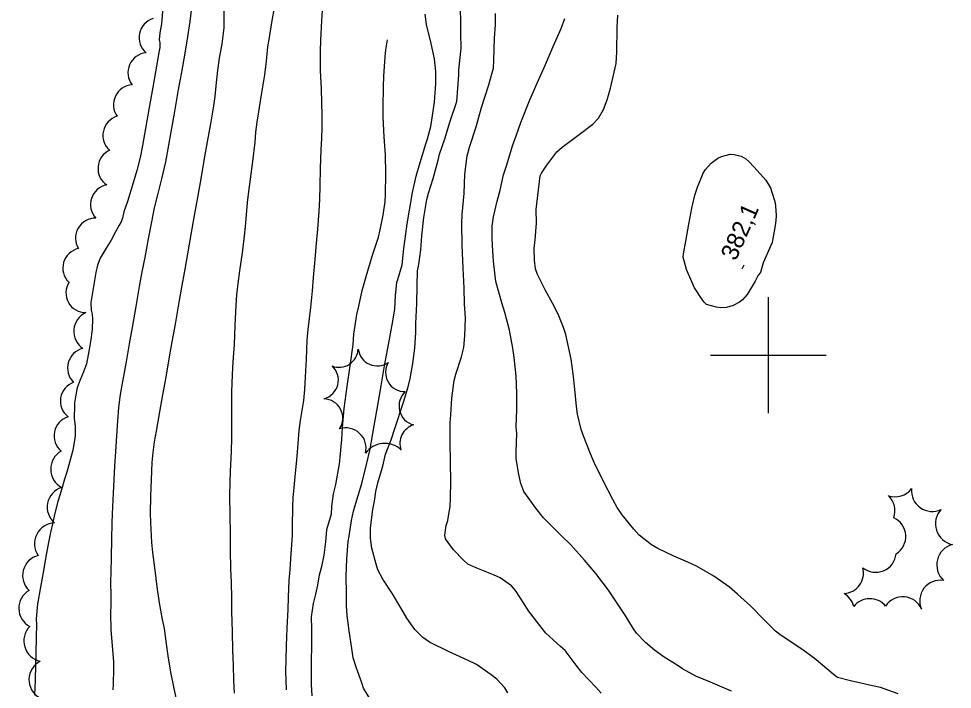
# Model space of a CAD drawing. Extents: x 287698 to 290158, y 5234163 to 5237182.
# Drawn here: x 288470.5 to 288631.8, y 5234742.3 to 5234858.1 of the extents above; entities that cross this region are included whole.
import ezdxf

# ---------------------------------------------------------------- set-up
doc = ezdxf.new("R2010")
doc.units = 0
for name, color, linetype in [('Niveau 1', 7, 'Continuous'), ('Niveau 2', 7, 'Continuous'), ('Niveau 3', 7, 'Continuous'), ('Niveau 4', 7, 'Continuous'), ('Niveau 44', 7, 'Continuous'), ('Niveau 61', 7, 'Continuous')]:
    doc.layers.add(name, color=color, linetype=linetype)

msp = doc.modelspace()

# ---------------------------------------------------------------- linework, layer by layer
at = {"layer": 'Niveau 1'}
for points in [[(288560.59, 5234830.94), (288560.82, 5234831.41), (288561.73, 5234832.83), (288563.5, 5234835.12), (288564.39, 5234835.93), (288567.09, 5234837.93), (288569.7, 5234839.87), (288570.65, 5234840.95), (288571.52, 5234842.42), (288572.17, 5234844.11), (288572.74, 5234846.13), (288573.73, 5234850.37), (288573.85, 5234852.35), (288573.88, 5234856.61), (288574.01, 5234858.69)], [(288521.2, 5234741.18), (288521.07, 5234743.12), (288521.07, 5234746.13), (288521.16, 5234750.82), (288521.12, 5234752.69), (288521.08, 5234754.81), (288521.46, 5234757.1), (288521.86, 5234758.72), (288522.17, 5234760.26), (288522.47, 5234762.05), (288522.87, 5234763.5), (288523.26, 5234765.46), (288523.55, 5234767.76), (288523.76, 5234769.88), (288524.54, 5234772.61), (288524.59, 5234773.85), (288524.9, 5234776.07), (288525.28, 5234777.64), (288525.92, 5234781.21), (288526.03, 5234782.4), (288526.34, 5234785.45), (288526.42, 5234787.48), (288526.73, 5234790.77), (288527.27, 5234794.61), (288527.77, 5234798.16), (288528.27, 5234801.86), (288528.43, 5234803.64), (288528.91, 5234807.01), (288529.24, 5234808.43), (288529.85, 5234811.15), (288530.55, 5234813.58), (288531.56, 5234817.09), (288532.64, 5234820.38), (288532.97, 5234821.64), (288533.49, 5234824.17), (288533.83, 5234826.51), (288533.89, 5234827.73), (288533.96, 5234831.29), (288533.86, 5234834.57), (288533.64, 5234837.7), (288533.47, 5234841.08), (288533.48, 5234842.74), (288533.51, 5234846.37), (288533.61, 5234848.17), (288533.81, 5234851.54), (288533.95, 5234852.73), (288534.21, 5234854.43)], [(288622.46, 5234741.51), (288619.39, 5234742.58), (288618.04, 5234742.89), (288614.19, 5234743.76), (288611.96, 5234744.34), (288611.55, 5234744.61), (288607.94, 5234747.68), (288605.65, 5234749.32), (288602.24, 5234751.55), (288601.26, 5234752.33), (288599.22, 5234754.32), (288597, 5234756.62), (288594.72, 5234758.72), (288593.3, 5234759.92), (288590.6, 5234761.84), (288587.59, 5234763.56), (288586.09, 5234764.22), (288583.7, 5234765.27), (288580.95, 5234766.58), (288579.85, 5234767.23), (288577.72, 5234768.88), (288576.8, 5234769.92), (288574.77, 5234772.44), (288573.92, 5234773.67), (288573.17, 5234775.07), (288571.51, 5234778.31), (288569.93, 5234781.48), (288569.27, 5234782.97), (288568.13, 5234785.86), (288567.7, 5234787.18), (288567.06, 5234789.78), (288566.86, 5234791.1), (288566.56, 5234794.12), (288566.28, 5234796.76), (288565.97, 5234799.28), (288565.68, 5234800.63), (288565.01, 5234803.57), (288564.61, 5234804.75), (288563.69, 5234807.07), (288562.72, 5234809), (288561.5, 5234811.14), (288560.13, 5234813.94), (288559.81, 5234814.93), (288559.6, 5234816.43), (288559.59, 5234818.42), (288559.73, 5234819.89), (288559.95, 5234822.78), (288559.93, 5234825.17), (288560.59, 5234830.94)]]:
    msp.add_lwpolyline(points, dxfattribs=at)
at = {"layer": 'Niveau 2'}
for points in [[(288486.82, 5234742.22), (288486.88, 5234743.11), (288486.96, 5234745.87), (288486.91, 5234747.1), (288486.68, 5234749.79), (288486.49, 5234752.59), (288486.43, 5234755.4), (288486.48, 5234756.86), (288486.47, 5234758.27), (288486.41, 5234761.03), (288486.45, 5234762.38), (288486.52, 5234765.19), (288486.58, 5234768.11), (288486.67, 5234771.12), (288486.78, 5234773.84), (288486.94, 5234777.33), (288487.09, 5234780.82), (288487.29, 5234783.38), (288487.48, 5234786.08), (288487.62, 5234788.64), (288487.79, 5234790.93), (288488.1, 5234793.19), (288488.5, 5234795.46), (288489.16, 5234799.18), (288489.65, 5234801.97), (288490.14, 5234804.75), (288490.79, 5234808.41), (288491.4, 5234811.87), (288491.84, 5234814.4), (288492.34, 5234816.88), (288492.95, 5234820.1), (288493.48, 5234823.03), (288493.99, 5234825.46), (288494.58, 5234827.91), (288495.21, 5234830.45), (288495.9, 5234833.41), (288496.44, 5234836.24), (288496.85, 5234838.59), (288497.47, 5234842.06), (288498.14, 5234845.87), (288498.68, 5234848.9), (288499.24, 5234852.15), (288499.72, 5234854.95), (288500.11, 5234857.64), (288500.5, 5234860.49)], [(288498.01, 5234739.52), (288497.37, 5234742.4), (288496.8, 5234745.25), (288496.33, 5234748.06), (288496.06, 5234750.11), (288495.68, 5234752.78), (288495.37, 5234754.33), (288494.85, 5234757.21), (288494.45, 5234759.99), (288494.06, 5234762.87), (288493.65, 5234765.92), (288493.51, 5234767.65), (288493.31, 5234771.12), (288493.28, 5234772.73), (288493.34, 5234775.66), (288493.44, 5234778.51), (288493.57, 5234781.47), (288493.74, 5234783.18), (288493.99, 5234785), (288494.32, 5234786.88), (288494.91, 5234790.18), (288495.43, 5234793.15), (288495.96, 5234796.19), (288496.58, 5234799.69), (288497.04, 5234802.3), (288497.58, 5234805.35), (288498.12, 5234808.43), (288498.65, 5234811.42), (288499.25, 5234814.83), (288499.73, 5234817.52), (288500.31, 5234820.84), (288500.89, 5234824.1), (288501.44, 5234827.25), (288502.06, 5234830.82), (288502.55, 5234833.59), (288503.12, 5234836.83), (288503.67, 5234839.95), (288504.22, 5234843.06), (288504.43, 5234844.69), (288504.61, 5234846.51), (288504.91, 5234849.21), (288505.2, 5234851.28), (288505.63, 5234853.76), (288505.98, 5234856.52), (288505.99, 5234857.58), (288506.01, 5234860.42)], [(288507.79, 5234741.61), (288507.69, 5234743.79), (288507.59, 5234746.48), (288507.49, 5234749.02), (288507.44, 5234752.23), (288507.34, 5234755.71), (288507.32, 5234757.94), (288507.28, 5234760.77), (288507.18, 5234763.05), (288507.12, 5234766.39), (288507.1, 5234769.19), (288507.03, 5234772.29), (288507, 5234775.74), (288507.02, 5234778.04), (288507.1, 5234779.89), (288507.27, 5234783.39), (288507.33, 5234785.65), (288507.33, 5234787.66), (288507.3, 5234791.27), (288507.34, 5234793.6), (288507.45, 5234796.68), (288507.58, 5234798.82), (288507.76, 5234801.82), (288507.91, 5234805.09), (288508.06, 5234808.65), (288508.21, 5234810.41), (288508.42, 5234812.35), (288508.71, 5234814.56), (288509.15, 5234817.64), (288509.58, 5234821.06), (288509.74, 5234822.87), (288510.04, 5234826.35), (288510.25, 5234828.27), (288510.56, 5234830.42), (288510.98, 5234833.45), (288511.35, 5234836.78), (288511.49, 5234838.51), (288511.68, 5234840.25), (288511.97, 5234842.03), (288512.42, 5234844.59), (288513.03, 5234848.41), (288513.3, 5234850.75), (288513.55, 5234853.25), (288513.81, 5234854.88), (288514.26, 5234857.46), (288514.73, 5234860.31)], [(288516.75, 5234742.19), (288516.68, 5234745.48), (288516.7, 5234747.32), (288516.76, 5234749.85), (288516.9, 5234752.86), (288517.07, 5234756.06), (288517.13, 5234758.22), (288517.26, 5234761.06), (288517.4, 5234762.98), (288517.6, 5234765.66), (288517.78, 5234768.82), (288517.81, 5234770.48), (288517.87, 5234773.76), (288517.95, 5234775.42), (288518.08, 5234777.13), (288518.28, 5234779.03), (288518.57, 5234781.85), (288518.75, 5234783.99), (288518.98, 5234786.97), (288519.2, 5234788.71), (288519.49, 5234790.41), (288519.74, 5234792.15), (288519.92, 5234794.07), (288520.05, 5234796.21), (288520.2, 5234799.33), (288520.35, 5234802.61), (288520.54, 5234804.44), (288520.96, 5234808.22), (288521.24, 5234811.11), (288521.43, 5234813.43), (288521.68, 5234815.89), (288521.95, 5234819.26), (288522.18, 5234821.76), (288522.41, 5234824.78), (288522.51, 5234826.91), (288522.57, 5234829.21), (288522.67, 5234832.27), (288522.75, 5234835.47), (288522.86, 5234837.4), (288522.91, 5234839.33), (288522.92, 5234841.39), (288522.89, 5234843.64), (288522.8, 5234846.01), (288522.65, 5234849.14), (288522.62, 5234852.5), (288522.7, 5234854.41), (288522.85, 5234857.72), (288523.01, 5234859.59)], [(288535.6, 5234810.24), (288535.84, 5234812.63), (288536.01, 5234813.08), (288536.77, 5234815.61), (288537.02, 5234818.4), (288537.4, 5234820.96), (288537.62, 5234822.66), (288538, 5234825.04), (288538.54, 5234828.11), (288539.16, 5234830.93), (288539.72, 5234832.72), (288540.84, 5234836.48), (288541.16, 5234837.34), (288541.72, 5234839.47), (288541.94, 5234841), (288542.34, 5234843.7), (288542.57, 5234846.9), (288542.59, 5234848.96), (288542.32, 5234851.18), (288541.75, 5234853.81), (288540.97, 5234857.11), (288540.75, 5234858.87)], [(288540.51, 5234823.78), (288541.02, 5234826.88), (288541.31, 5234827.96), (288542.09, 5234830.52), (288542.98, 5234833.68), (288543.19, 5234834.71), (288544.11, 5234837.36), (288545.05, 5234840.43), (288546.2, 5234843.81), (288546.54, 5234848.43), (288546.52, 5234849.28), (288546.96, 5234853.02), (288546.91, 5234855.57), (288546.88, 5234857.26), (288546.82, 5234860.15)], [(288552.87, 5234857.02), (288552.87, 5234859.03)], [(288593.67, 5234741.95), (288590.04, 5234743.52), (288587.51, 5234744.57), (288585.21, 5234745.84), (288584.29, 5234746.46), (288582.04, 5234747.83), (288580.35, 5234749.04), (288578.8, 5234750.39), (288577.24, 5234751.99), (288576.72, 5234752.72), (288575.26, 5234755.09), (288573.47, 5234757.86), (288572.38, 5234759.4), (288570.19, 5234762.28), (288568.27, 5234764.61), (288565.92, 5234767.24), (288564.28, 5234768.78), (288561.19, 5234771.9), (288559.83, 5234773.54), (288557.8, 5234776.44), (288557.28, 5234777.84), (288556.9, 5234779.41), (288556.45, 5234782.09), (288556.45, 5234783.22), (288556.55, 5234786.54), (288556.48, 5234787.58), (288556.55, 5234790.59), (288556.56, 5234793.44), (288556.46, 5234796.38), (288556.13, 5234799.59), (288555.87, 5234801.22), (288555.31, 5234804.29), (288554.52, 5234807.36), (288553.96, 5234809.06), (288552.93, 5234812.73), (288552.54, 5234816.24), (288552.42, 5234817.94), (288552.3, 5234820.15), (288552.33, 5234822.27), (288552.56, 5234823.88), (288553.19, 5234826.61), (288553.67, 5234828.48), (288554.29, 5234831.14), (288554.85, 5234832.84), (288555.81, 5234836.17), (288556.46, 5234837.88), (288557.26, 5234840.19), (288558.82, 5234844.1), (288560.08, 5234846.96), (288561.5, 5234850.19), (288562.87, 5234853.3), (288564.25, 5234856.43), (288564.88, 5234858.13)], [(288571.16, 5234741.61), (288570.22, 5234742.68), (288567.79, 5234745.19), (288566.8, 5234746.44), (288564.89, 5234748.96), (288564.09, 5234749.65), (288561.56, 5234751.99), (288560.92, 5234752.77), (288558.6, 5234755.84), (288557.84, 5234757.02), (288556.31, 5234759.36), (288555.66, 5234760.15), (288553.68, 5234761.56), (288552.52, 5234762.06), (288549.63, 5234763.19), (288548.12, 5234763.88), (288547.38, 5234764.59), (288545.64, 5234766.39), (288544.27, 5234768.28), (288544.14, 5234768.9), (288544.33, 5234770.55), (288544.65, 5234771.41), (288545.03, 5234773.93), (288545.08, 5234775.32), (288545.14, 5234778.1), (288545.1, 5234781.54), (288545.06, 5234784.95), (288545.06, 5234788.31), (288545.15, 5234789.71), (288545.32, 5234792.55), (288545.74, 5234795.63), (288546.04, 5234796.73), (288547.02, 5234799.72), (288547.43, 5234801.3), (288547.6, 5234803.33), (288547.69, 5234806.39), (288547.52, 5234808.85), (288547.44, 5234811.59), (288547.31, 5234815.01), (288547.12, 5234818.99), (288547.04, 5234822.73), (288547.13, 5234824.29), (288547.46, 5234827.9), (288547.59, 5234831.24), (288547.98, 5234834.4), (288548.41, 5234835.94), (288549.53, 5234839.43), (288550.48, 5234842.78), (288551.68, 5234846.49), (288552.53, 5234849.57), (288552.58, 5234850.96), (288552.68, 5234854.74), (288552.87, 5234857.02)], [(288599.13, 5234815.93), (288598.66, 5234814.28), (288598.29, 5234813.8), (288597.72, 5234812.76), (288596.39, 5234810.5), (288595.55, 5234809.55), (288595.03, 5234809.15), (288593.92, 5234808.58), (288592.8, 5234808.21), (288591.67, 5234808.16), (288591.08, 5234808.27), (288589.35, 5234808.73), (288588.92, 5234809.14), (288588.58, 5234809.62), (288587.26, 5234811.62), (288586.78, 5234812.68), (288585.9, 5234814.81), (288585.29, 5234816.92), (288585.38, 5234817.52), (288585.76, 5234819.66), (288586.3, 5234822.62), (288586.78, 5234825.37), (288587.3, 5234827.62), (288587.79, 5234829.01), (288588.76, 5234831.42), (288589.19, 5234832.08), (288590.17, 5234833.14), (288591.27, 5234834.02), (288591.93, 5234834.29), (288593.41, 5234834.72), (288594.11, 5234834.64), (288595.32, 5234834.39), (288596.11, 5234833.92), (288596.64, 5234833.45), (288597.58, 5234832.45), (288599.58, 5234830.22), (288600.38, 5234828.89), (288600.65, 5234828.13), (288601.15, 5234826.56), (288601.28, 5234825.78), (288601.38, 5234824.1), (288601.33, 5234823.23), (288601.18, 5234822.39), (288600.66, 5234819.43), (288599.13, 5234815.93)], [(288555, 5234741.7), (288554.5, 5234742.55), (288553.09, 5234744.05), (288552.12, 5234744.78), (288549.57, 5234746.54), (288548.06, 5234747.32), (288544.9, 5234748.75), (288541.49, 5234750.44), (288540.31, 5234751.25), (288538.95, 5234752.63), (288537.57, 5234754.58), (288536.52, 5234756.37), (288535.08, 5234758.77), (288533.43, 5234761.29), (288532.58, 5234762.91), (288532.25, 5234763.87), (288531.53, 5234766.64), (288531.3, 5234768.37), (288531.29, 5234770.17), (288531.69, 5234773.35), (288532, 5234774.79), (288532.22, 5234776.42), (288532.53, 5234777.95), (288533.01, 5234779.48), (288533.42, 5234780.85), (288533.89, 5234782.9), (288534.86, 5234785.38), (288535.5, 5234787.34), (288536.98, 5234791.86), (288537.79, 5234794.55), (288538.12, 5234795.99), (288538.58, 5234798.55), (288538.95, 5234801.2), (288539.14, 5234803.88), (288539.13, 5234805.49), (288539.3, 5234808.93), (288539.35, 5234811.95), (288539.42, 5234814.56), (288539.61, 5234815.64), (288539.96, 5234818.19), (288540.18, 5234820.63), (288540.51, 5234823.78)], [(288531.33, 5234740.41), (288530.07, 5234742.48), (288529.78, 5234743.39), (288528.79, 5234746.12), (288528.31, 5234747.74), (288528.04, 5234749.34), (288527.62, 5234752.38), (288527.25, 5234755.03), (288527.12, 5234756.71), (288527.13, 5234758.81), (288527.1, 5234761.74), (288527.21, 5234764.84), (288527.42, 5234767.82), (288527.58, 5234768.73), (288527.98, 5234771.41), (288528.32, 5234773.05), (288528.92, 5234774.98), (288529.79, 5234777.83), (288530.58, 5234781.1), (288531.22, 5234783.76), (288531.44, 5234785.13), (288531.92, 5234787.78), (288532.53, 5234791.38), (288533.12, 5234794.7), (288533.72, 5234798.13), (288534.45, 5234802.13), (288535.16, 5234805.88), (288535.48, 5234807.98), (288535.6, 5234810.24)]]:
    msp.add_lwpolyline(points, dxfattribs=at)
at = {"layer": 'Niveau 3'}
msp.add_line((288595.52, 5234814.89), (288595.84, 5234815.62), dxfattribs=at)
at = {"layer": 'Niveau 4'}
for points in [[(288495.42, 5234860.06), (288495.18, 5234857.2), (288494.9, 5234855.64), (288494.78, 5234854.46), (288494.86, 5234853.92), (288494.87, 5234853.13), (288494.72, 5234852.28), (288494.12, 5234848.91), (288493.67, 5234846.31), (288493.04, 5234842.77), (288492.4, 5234839.14), (288491.88, 5234836.19), (288491.48, 5234834.15), (288490.94, 5234831.87), (288490.29, 5234829.73), (288489.31, 5234826.55), (288488.69, 5234824.77), (288488.43, 5234823.64), (288488.15, 5234822.88), (288487.85, 5234822.44), (288487.2, 5234821.3), (288486.48, 5234819.84), (288485.6, 5234818.45), (288484.59, 5234816.74), (288484.11, 5234815.52), (288483.85, 5234814.27), (288483.49, 5234812.22), (288482.96, 5234809.07), (288483.03, 5234807.76), (288483.19, 5234807.06), (288483.23, 5234806.26), (288483.2, 5234804.46), (288482.99, 5234802.71), (288482.68, 5234800.95), (288482.19, 5234798.5), (288481.68, 5234797.11), (288481.11, 5234795.73), (288480.63, 5234794.37), (288480.38, 5234793.17), (288480.15, 5234791.77), (288480.17, 5234790.49), (288480.09, 5234789.92), (288480.08, 5234789.06), (288480.25, 5234787.73), (288480.25, 5234786.11)], [(288480.25, 5234786.11), (288480.14, 5234785.26), (288479.9, 5234783.92), (288479.8, 5234783.33)], [(288479.8, 5234783.33), (288478.84, 5234779.76), (288478.39, 5234778.58), (288477.88, 5234776.72), (288477.28, 5234774.74), (288476.66, 5234772.49), (288476.38, 5234771.12), (288475.97, 5234769.36), (288475.63, 5234767.66), (288475.25, 5234765.49), (288474.71, 5234762.46), (288474.26, 5234759.9), (288473.77, 5234757.02), (288473.5, 5234754.43), (288473.55, 5234753.44), (288473.53, 5234751.37), (288473.49, 5234748.42), (288473.42, 5234746.52), (288473.33, 5234743.79), (288473.21, 5234741.28)]]:
    msp.add_lwpolyline(points, dxfattribs=at)
at = {"layer": 'Niveau 44'}
for centre, radius, start, end in [((288494.74, 5234854.83), 3.44, 107.3916, 229.3905), ((288492.84, 5234848.78), 3.46, 95.6598, 217.3204), ((288490.31, 5234843.24), 3.44, 93.5818, 215.4178), ((288488.49, 5234837.95), 3.44, 106.7504, 228.6877), ((288487.64, 5234832.24), 3.44, 114.352, 236.1049), ((288486.36, 5234826), 3.45, 100.7601, 222.9108), ((288483.78, 5234820.19), 3.47, 89.0027, 211.0152), ((288483.57, 5234804.1), 3.55, 114.0567, 236.1556), ((288482.41, 5234797.77), 3.47, 103.6172, 225.4255), ((288525.85, 5234801.21), 3.31, 248.525, 357.1565), ((288532.45, 5234801.45), 3.31, 187.0217, 305.1588), ((288522.42, 5234795.68), 3.31, 284.6257, 47.9348), ((288537.23, 5234797.04), 3.35, 149.2493, 270.8968), ((288481.14, 5234792.07), 3.44, 109.9786, 232.0365), ((288539.6, 5234791.22), 3.39, 133.1511, 254.9683), ((288523.18, 5234789.13), 3.31, 325.8822, 89.0946), ((288539.68, 5234784.75), 3.33, 106.809, 199.9747), ((288527, 5234783.92), 3.52, 345.7839, 107.7672), ((288533.73, 5234780.68), 4.08, 46.1046, 144.4412), ((288621.92, 5234779.09), 3.56, 250.932, 322.9474), ((288618.35, 5234773.12), 3.55, 340.0408, 47.2866), ((288632.53, 5234770.86), 3.64, 136.7363, 258.5406), ((288620.22, 5234768.68), 3.55, 302.0611, 65.4694), ((288632.77, 5234763.77), 3.65, 105.1687, 227.107), ((288618.57, 5234766.04), 3.55, 230.7936, 354.2062), ((288612.9, 5234762.37), 3.55, 273.5067, 14.93), ((288611.33, 5234755.77), 3.54, 13.2546, 59.6478), ((288617.56, 5234754.39), 3.54, 39.7848, 141.7826), ((288623.24, 5234754.72), 3.55, 23.3353, 146.7411), ((288475.87, 5234743.96), 3.59, 117.8992, 239.5425)]:
    msp.add_arc(centre, radius, start, end, dxfattribs=at)
for centre, major_axis, ratio, start_param, end_param in [((288481.53, 5234815.07), (-0.94, -3.28), 0.997775, 3.632702, 5.792076), ((288482.08, 5234810.76), (1.66, -2.99), 0.999006, 3.636398, 5.78838), ((288480.08, 5234786.06), (-3.28, 1.11), 0.999765, 5.347196, 7.473582), ((288479.62, 5234780.31), (-3.59, -0.03), 0.999817, 5.223278, 7.345926), ((288479.01, 5234773.75), (-3.48, 0.86), 0.998609, 5.270316, 7.392894), ((288628.32, 5234776.58), (-2.06, -2.92), 0.999995, 5.221067, 7.349516), ((288476.84, 5234767.41), (-3.09, 1.87), 0.999444, 5.298817, 7.423505), ((288474.74, 5234761.94), (2.56, -2.47), 0.999985, 2.591114, 4.723061), ((288629.73, 5234757.58), (1.3, -3.3), 0.999984, 2.609797, 4.761465), ((288474.08, 5234756.28), (-3.56, -0.07), 0.999995, 5.217041, 7.346497), ((288474.98, 5234750.63), (2.62, -2.45), 0.999995, 3.121429, 5.243088)]:
    msp.add_ellipse(centre, major_axis=major_axis, ratio=ratio, start_param=start_param, end_param=end_param, dxfattribs=at)
at = {"layer": 'Niveau 61'}
for points in [[(288600, 5234810), (288600, 5234800), (288600, 5234790)], [(288590, 5234800), (288600, 5234800), (288610, 5234800)]]:
    msp.add_lwpolyline(points, dxfattribs=at)

# ---------------------------------------------------------------- texts
at = {"layer": 'Niveau 3'}
msp.add_text('382,1', height=3, rotation=66.1217, dxfattribs=at).set_placement((288594.4, 5234816.14))

doc.saveas('drawing.dxf')
